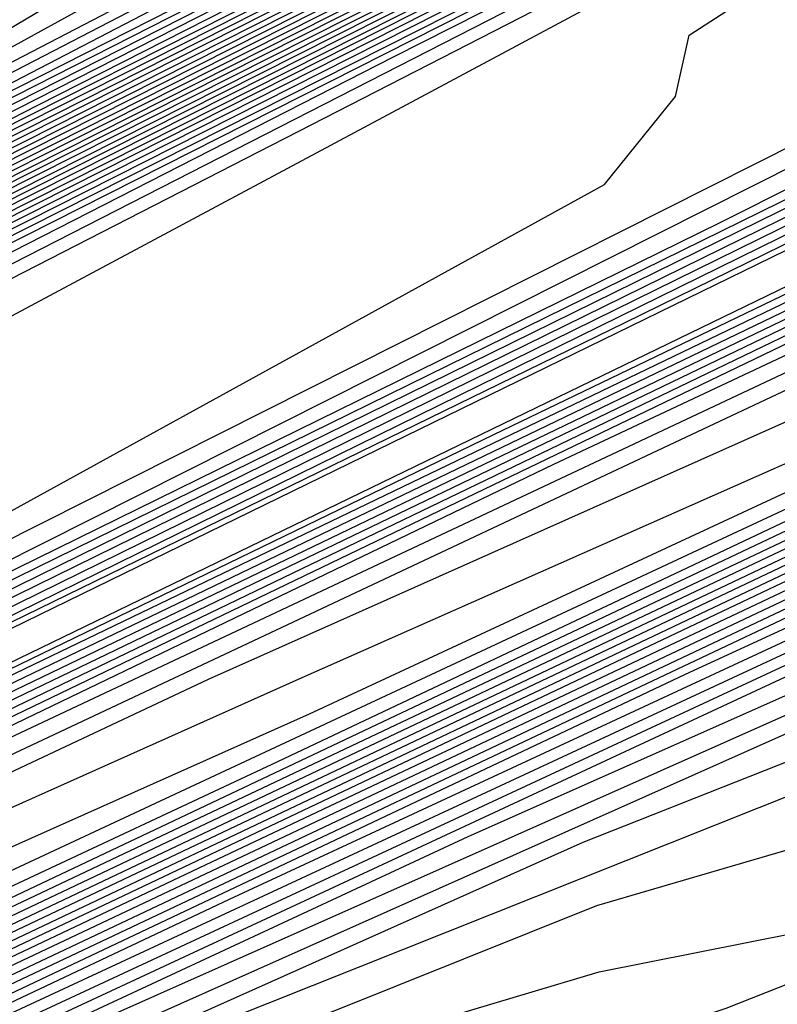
# Model space of a CAD drawing. Extents: x 3249832 to 3255657, y 13789405 to 13793316.
# Tile 553 of 656: x 3254765.89 to 3254768.1, y 13790610.97 to 13790613.85. Entities that reach past the tile are written whole.
import ezdxf

# ---------------------------------------------------------------- set-up
doc = ezdxf.new("R2010")
doc.units = 0
doc.header["$LTSCALE"] = 100
doc.header["$MEASUREMENT"] = 0
for name, color, linetype in [('GRATIO_CON', 10, 'CONTINUOUS'), ('GRATIO_ICON', 7, 'CONTINUOUS'), ('TARGETS_EAST', 7, 'CONTINUOUS')]:
    doc.layers.add(name, color=color, linetype=linetype)

# ---------------------------------------------------------------- blocks, each defined once
blk = doc.blocks.new('Gratio_032316_contours')
at = {"layer": 'GRATIO_CON', "color": 1, "linetype": 'Continuous', "flags": 128}
for points in [[(3254642.139, 13790551.7053), (3254660.6124, 13790560.6687), (3254682.3072, 13790571.2723), (3254700.7352, 13790580.305), (3254711.0317, 13790585.3564), (3254714.825, 13790587.2199), (3254715.3665, 13790587.4896), (3254715.3659, 13790587.4937), (3254715.3657, 13790587.4969), (3254715.3666, 13790587.4975), (3254715.9081, 13790587.7572), (3254719.6861, 13790589.589), (3254729.9352, 13790594.5687), (3254748.2689, 13790603.4881), (3254769.8147, 13790614.0012), (3254788.079, 13790622.9777)], [(3254643.9573, 13790552.6097), (3254661.9705, 13790561.3498), (3254683.1246, 13790571.6892), (3254701.0934, 13790580.4969), (3254711.1333, 13790585.4226), (3254714.8321, 13790587.2398), (3254715.3601, 13790587.5029), (3254715.3596, 13790587.5069), (3254715.3595, 13790587.5098), (3254715.3603, 13790587.5104), (3254715.8805, 13790587.7597), (3254719.5093, 13790589.5191), (3254729.3537, 13790594.3022), (3254746.9632, 13790602.8693), (3254767.6581, 13790612.9672), (3254785.2011, 13790621.5892)], [(3254645.7757, 13790553.5142), (3254663.3285, 13790562.0309), (3254683.9419, 13790572.1067), (3254701.4513, 13790580.6909), (3254711.2342, 13790585.4933), (3254714.8385, 13790587.2659), (3254715.3542, 13790587.5212), (3254715.853, 13790587.7617), (3254719.3325, 13790589.4492), (3254728.7721, 13790594.0356), (3254745.6576, 13790602.2505), (3254765.5015, 13790611.9331), (3254782.3232, 13790620.2006)], [(3254647.5941, 13790554.4186), (3254664.6865, 13790562.712), (3254684.7593, 13790572.5235), (3254701.8095, 13790580.8826), (3254711.336, 13790585.5591), (3254714.8458, 13790587.2852), (3254715.348, 13790587.5339), (3254715.8254, 13790587.7641), (3254719.1557, 13790589.3793), (3254728.1905, 13790593.7691), (3254744.3519, 13790601.6317), (3254763.3449, 13790610.8991), (3254779.4453, 13790618.8121)], [(3254651.2308, 13790556.2274), (3254667.4026, 13790564.0741), (3254686.3942, 13790573.3572), (3254702.526, 13790581.266), (3254711.5395, 13790585.6907), (3254714.8603, 13790587.3239), (3254715.3355, 13790587.5594), (3254715.7702, 13790587.7691), (3254718.8022, 13790589.2396), (3254727.0274, 13790593.236), (3254741.7406, 13790600.3941), (3254759.0318, 13790608.8311), (3254773.6894, 13790616.035)], [(3254653.0492, 13790557.1319), (3254668.7606, 13790564.7552), (3254687.2116, 13790573.774), (3254702.8843, 13790581.4577), (3254711.6412, 13790585.7564), (3254714.8676, 13790587.3433), (3254715.3293, 13790587.5721), (3254715.7426, 13790587.7716), (3254718.6254, 13790589.1697), (3254726.4458, 13790592.9695), (3254740.435, 13790599.7753), (3254756.8752, 13790607.7971), (3254770.8115, 13790614.6465), (3254778.5294, 13790618.5309)], [(3254646.2517, 13790553.9528), (3254654.8675, 13790558.0363), (3254670.1186, 13790565.4362), (3254688.0291, 13790574.1908), (3254703.2426, 13790581.6494), (3254711.743, 13790585.8222), (3254714.8749, 13790587.3627), (3254715.3231, 13790587.5848), (3254715.7151, 13790587.774), (3254718.4486, 13790589.0998), (3254725.8643, 13790592.703), (3254739.1294, 13790599.1565), (3254754.7186, 13790606.7631), (3254767.9336, 13790613.258), (3254775.252, 13790616.9413)], [(3254648.3232, 13790554.9771), (3254656.6859, 13790558.9407), (3254671.4766, 13790566.1173), (3254688.8465, 13790574.6076), (3254703.6008, 13790581.8411), (3254711.8447, 13790585.888), (3254714.8821, 13790587.382), (3254715.3169, 13790587.5976), (3254715.6875, 13790587.7765), (3254718.2718, 13790589.03), (3254725.2827, 13790592.4364), (3254737.8237, 13790598.5377), (3254752.562, 13790605.7291), (3254765.0557, 13790611.8694), (3254771.9746, 13790615.3518)], [(3254652.466, 13790557.0257), (3254660.3226, 13790560.7496), (3254674.1927, 13790567.4794), (3254690.4813, 13790575.4413), (3254704.3173, 13790582.2246), (3254712.0482, 13790586.0196), (3254714.8967, 13790587.4207), (3254715.3044, 13790587.623), (3254715.6323, 13790587.7815), (3254717.9183, 13790588.8903), (3254724.1196, 13790591.9033), (3254735.2124, 13790597.3001), (3254748.2489, 13790603.6611), (3254759.2998, 13790609.0924), (3254765.4198, 13790612.1726), (3254767.5973, 13790613.3706), (3254767.8046, 13790613.628), (3254767.8447, 13790613.807), (3254768.8446, 13790614.4523), (3254771.7623, 13790616.0293)], [(3254651.241, 13790556.5836), (3254654.5375, 13790558.0501), (3254662.141, 13790561.654), (3254675.5507, 13790568.1605), (3254691.2988, 13790575.8581), (3254704.6756, 13790582.4163), (3254712.1499, 13790586.0854), (3254714.904, 13790587.4401), (3254715.2982, 13790587.6357), (3254715.6047, 13790587.7839), (3254717.7415, 13790588.8204), (3254723.538, 13790591.6368), (3254733.9068, 13790596.6813), (3254746.0923, 13790602.627), (3254756.4219, 13790607.7038), (3254762.1424, 13790610.583), (3254764.1778, 13790611.7028), (3254764.3715, 13790611.9434), (3254764.4337, 13790612.1232), (3254765.5415, 13790612.8137), (3254768.7386, 13790614.5249), (3254774.566, 13790617.5186)], [(3254651.548, 13790556.8702), (3254653.3699, 13790557.6315), (3254656.6089, 13790559.0744), (3254663.9594, 13790562.5584), (3254676.9087, 13790568.8416), (3254692.1162, 13790576.2749), (3254705.0338, 13790582.608), (3254712.2517, 13790586.1512), (3254714.9112, 13790587.4594), (3254715.292, 13790587.6484), (3254715.5771, 13790587.7864), (3254717.5647, 13790588.7505), (3254722.9564, 13790591.3703), (3254732.6011, 13790596.0625), (3254743.9357, 13790601.593), (3254753.544, 13790606.3153), (3254758.865, 13790608.9934), (3254760.7582, 13790610.035), (3254760.9385, 13790610.2589), (3254761.0228, 13790610.4394), (3254762.2384, 13790611.1751), (3254765.7149, 13790613.0205), (3254772.0375, 13790616.2604)], [(3254678.2668, 13790569.5227), (3254692.9336, 13790576.6918), (3254705.3921, 13790582.7997), (3254712.3534, 13790586.217), (3254714.9185, 13790587.4788), (3254715.2858, 13790587.6612), (3254715.5496, 13790587.7889), (3254717.3879, 13790588.6807), (3254722.3749, 13790591.1037), (3254731.2955, 13790595.4436), (3254741.7791, 13790600.559), (3254750.666, 13790604.9267), (3254755.5876, 13790607.4038), (3254757.3387, 13790608.3672), (3254757.5054, 13790608.5743), (3254757.6118, 13790608.7556), (3254758.9353, 13790609.5366), (3254762.6912, 13790611.5161), (3254769.509, 13790615.0021), (3254777.6739, 13790619.1394)], [(3254680.9828, 13790570.8848), (3254694.5684, 13790577.5253), (3254706.1082, 13790583.1826), (3254712.556, 13790586.3474), (3254714.9315, 13790587.5159), (3254715.271, 13790587.6858), (3254715.2714, 13790587.6881), (3254715.2722, 13790587.6892), (3254715.2732, 13790587.689), (3254715.4944, 13790587.7945), (3254717.0344, 13790588.541), (3254721.2117, 13790590.5707), (3254728.6842, 13790594.206), (3254737.4659, 13790598.491), (3254744.9102, 13790602.1497), (3254749.0328, 13790604.2246), (3254750.4996, 13790605.0316), (3254750.6393, 13790605.2051), (3254750.7899, 13790605.388), (3254752.329, 13790606.2594), (3254756.6438, 13790608.5072), (3254764.4521, 13790612.4857), (3254773.7947, 13790617.2146)], [(3254682.3408, 13790571.5658), (3254695.3858, 13790577.9421), (3254706.4664, 13790583.3743), (3254712.6576, 13790586.4132), (3254714.9386, 13790587.5352), (3254715.2646, 13790587.6983), (3254715.2651, 13790587.7006), (3254715.2659, 13790587.7017), (3254715.267, 13790587.7016), (3254715.4668, 13790587.797), (3254716.8576, 13790588.4711), (3254720.6302, 13790590.3041), (3254727.3786, 13790593.5872), (3254735.3094, 13790597.457), (3254742.0323, 13790600.7611), (3254745.7554, 13790602.635), (3254747.0801, 13790603.3639), (3254747.2062, 13790603.5205), (3254747.379, 13790603.7042), (3254749.0259, 13790604.6209), (3254753.6201, 13790607.0028), (3254761.9237, 13790611.2275), (3254771.8551, 13790616.2521)], [(3254683.6989, 13790572.2469), (3254696.2032, 13790578.3589), (3254706.8246, 13790583.566), (3254712.7593, 13790586.4789), (3254714.9457, 13790587.5545), (3254715.2583, 13790587.7108), (3254715.2588, 13790587.7131), (3254715.2597, 13790587.7142), (3254715.2608, 13790587.7142), (3254715.4392, 13790587.7994), (3254716.6808, 13790588.4013), (3254720.0486, 13790590.0376), (3254726.0729, 13790592.9684), (3254733.1528, 13790596.423), (3254739.1543, 13790599.3726), (3254742.478, 13790601.0454), (3254743.6606, 13790601.6961), (3254743.7731, 13790601.8359), (3254743.968, 13790602.0204), (3254745.7228, 13790602.9823), (3254750.5964, 13790605.4984), (3254759.3952, 13790609.9692), (3254769.9155, 13790615.2897), (3254779.2011, 13790619.9784)], [(3254685.0569, 13790572.928), (3254697.0206, 13790578.7757), (3254707.1829, 13790583.7577), (3254712.8609, 13790586.5447), (3254714.9528, 13790587.5738), (3254715.2519, 13790587.7234), (3254715.2526, 13790587.7256), (3254715.2535, 13790587.7267), (3254715.2546, 13790587.7269), (3254715.4116, 13790587.8019), (3254716.504, 13790588.3314), (3254719.4671, 13790589.7711), (3254724.7673, 13790592.3496), (3254730.9962, 13790595.389), (3254736.2764, 13790597.9841), (3254739.2006, 13790599.4558), (3254740.241, 13790600.0283), (3254740.3401, 13790600.1513), (3254740.5571, 13790600.3366), (3254742.4197, 13790601.3437), (3254747.5727, 13790603.994), (3254756.8668, 13790608.711), (3254767.9759, 13790614.3273), (3254777.7802, 13790619.2776)], [(3254687.7729, 13790574.2901), (3254698.6554, 13790579.6094), (3254707.8993, 13790584.1411), (3254713.0642, 13790586.6762), (3254714.9671, 13790587.6123), (3254715.2393, 13790587.7484), (3254715.24, 13790587.7505), (3254715.241, 13790587.7518), (3254715.2422, 13790587.7521), (3254715.3565, 13790587.8068), (3254716.1504, 13790588.1917), (3254718.3039, 13790589.238), (3254722.156, 13790591.112), (3254726.683, 13790593.3209), (3254730.5206, 13790595.207), (3254732.6458, 13790596.2766), (3254733.4019, 13790596.6927), (3254733.4739, 13790596.7821), (3254733.7351, 13790596.969), (3254735.8135, 13790598.0666), (3254741.5253, 13790600.9852), (3254751.8099, 13790606.1945), (3254764.0967, 13790612.4024), (3254774.9383, 13790617.8759)], [(3254689.131, 13790574.9712), (3254699.4729, 13790580.0262), (3254708.2575, 13790584.3328), (3254713.1658, 13790586.742), (3254714.9742, 13790587.6316), (3254715.2329, 13790587.761), (3254715.2337, 13790587.763), (3254715.2348, 13790587.7643), (3254715.2359, 13790587.7648), (3254715.3289, 13790587.8092), (3254715.9737, 13790588.1218), (3254717.7224, 13790588.9714), (3254720.8504, 13790590.4932), (3254724.5264, 13790592.2869), (3254727.6426, 13790593.8185), (3254729.3684, 13790594.687), (3254729.9824, 13790595.0249), (3254730.0409, 13790595.0975), (3254730.3242, 13790595.2852), (3254732.5104, 13790596.428), (3254738.5016, 13790599.4807), (3254749.2814, 13790604.9363), (3254762.1571, 13790611.44), (3254773.5174, 13790617.1751)], [(3254690.489, 13790575.6522), (3254700.2903, 13790580.443), (3254708.6157, 13790584.5245), (3254713.2674, 13790586.8077), (3254714.9813, 13790587.6509), (3254715.2266, 13790587.7735), (3254715.2275, 13790587.7755), (3254715.2286, 13790587.7768), (3254715.2297, 13790587.7774), (3254715.3013, 13790587.8117), (3254715.7969, 13790588.0519), (3254717.1408, 13790588.7049), (3254719.5447, 13790589.8744), (3254722.3699, 13790591.2529), (3254724.7647, 13790592.4299), (3254726.091, 13790593.0974), (3254726.5629, 13790593.3571), (3254726.6078, 13790593.4129), (3254726.9132, 13790593.6014), (3254729.2072, 13790594.7894), (3254735.4779, 13790597.9763), (3254746.753, 13790603.6781), (3254760.2175, 13790610.4776), (3254772.0965, 13790616.4743)], [(3254744.2245, 13790602.4199), (3254758.2779, 13790609.5152), (3254770.6755, 13790615.7735), (3254778.4112, 13790619.6827)], [(3254687.5981, 13790574.316), (3254694.5631, 13790577.6954), (3254702.7425, 13790581.6935), (3254709.6903, 13790585.0996), (3254713.5723, 13790587.005), (3254715.0027, 13790587.7087), (3254715.2076, 13790587.8111), (3254715.2155, 13790587.8162), (3254715.2646, 13790587.8408), (3254715.3952, 13790587.9046), (3254715.6275, 13790588.0179), (3254715.8997, 13790588.1512), (3254716.1297, 13790588.2654), (3254716.6303, 13790588.5199), (3254719.2939, 13790589.8681), (3254726.4082, 13790593.462), (3254739.168, 13790599.9031), (3254754.3988, 13790607.5903), (3254767.8337, 13790614.3719), (3254776.2164, 13790618.6078)], [(3254651.0069, 13790556.9616), (3254655.5123, 13790559.1072), (3254661.3217, 13790561.894), (3254668.1197, 13790565.1602), (3254674.8023, 13790568.3631), (3254680.0684, 13790570.8643), (3254683.1747, 13790572.3015), (3254685.6089, 13790573.4148), (3254689.4165, 13790575.2204), (3254695.9211, 13790578.3765), (3254703.5599, 13790582.1103), (3254710.0485, 13790585.2913), (3254713.674, 13790587.0708), (3254715.0098, 13790587.728), (3254715.2012, 13790587.8237), (3254715.5767, 13790588.0145), (3254718.1988, 13790589.3384), (3254725.3135, 13790592.9288), (3254738.0825, 13790599.3724), (3254753.3307, 13790607.0675), (3254766.7985, 13790613.8657), (3254775.2332, 13790618.1281)], [(3254651.9652, 13790557.4392), (3254656.6382, 13790559.6653), (3254662.6638, 13790562.5558), (3254669.7147, 13790565.9438), (3254676.6453, 13790569.2668), (3254682.1055, 13790571.8639), (3254685.3036, 13790573.3493), (3254687.6804, 13790574.4392), (3254691.2349, 13790576.1249), (3254697.2791, 13790579.0576), (3254704.3773, 13790582.5271), (3254710.4067, 13790585.483), (3254713.7756, 13790587.1366), (3254715.0169, 13790587.7472), (3254715.1948, 13790587.8363), (3254715.5637, 13790588.0238), (3254718.1399, 13790589.3246), (3254725.1298, 13790592.8522), (3254737.6771, 13790599.1838), (3254752.6727, 13790606.7516), (3254765.9448, 13790613.4511), (3254774.3039, 13790617.6754)], [(3254652.9236, 13790557.9168), (3254657.7641, 13790560.2233), (3254664.0059, 13790563.2177), (3254671.3097, 13790566.7274), (3254678.4883, 13790570.1706), (3254684.1427, 13790572.8635), (3254687.4325, 13790574.3972), (3254689.7518, 13790575.4635), (3254693.0532, 13790577.0293), (3254698.6371, 13790579.7386), (3254705.1948, 13790582.9439), (3254710.7649, 13790585.6747), (3254713.8772, 13790587.2023), (3254715.024, 13790587.7665), (3254715.1884, 13790587.8489), (3254715.5508, 13790588.0331), (3254718.0809, 13790589.3107), (3254724.9462, 13790592.7755), (3254737.2717, 13790598.9953), (3254752.0148, 13790606.4357), (3254765.0911, 13790613.0365), (3254773.3746, 13790617.2228)], [(3254651.3, 13790557.2133), (3254654.8403, 13790558.872), (3254660.0158, 13790561.3394), (3254666.6901, 13790564.5414), (3254674.4997, 13790568.2945), (3254682.1743, 13790571.9781), (3254688.2171, 13790574.8626), (3254691.6904, 13790576.4929), (3254693.8947, 13790577.5121), (3254696.69, 13790578.8381), (3254701.3532, 13790581.1008), (3254706.8296, 13790583.7776), (3254711.4814, 13790586.0581), (3254714.0805, 13790587.3339), (3254715.0382, 13790587.8051), (3254715.1756, 13790587.8741), (3254715.5248, 13790588.0517), (3254717.9631, 13790589.2831), (3254724.5788, 13790592.6221), (3254736.4608, 13790598.6182), (3254750.699, 13790605.8039), (3254763.3837, 13790612.2073), (3254771.5159, 13790616.3175)], [(3254652.1439, 13790557.6356), (3254655.7986, 13790559.3495), (3254661.1417, 13790561.8975), (3254668.0321, 13790565.2032), (3254676.0946, 13790569.078), (3254684.0173, 13790572.8819), (3254690.2542, 13790575.8622), (3254693.8193, 13790577.5407), (3254695.9661, 13790578.5364), (3254698.5083, 13790579.7426), (3254702.7112, 13790581.7819), (3254707.647, 13790584.1944), (3254711.8396, 13790586.2498), (3254714.1821, 13790587.3996), (3254715.0454, 13790587.8244), (3254715.1692, 13790587.8867), (3254715.5119, 13790588.061), (3254717.9042, 13790589.2693), (3254724.3952, 13790592.5454), (3254736.0554, 13790598.4297), (3254750.0411, 13790605.488), (3254762.53, 13790611.7927), (3254770.5866, 13790615.8649), (3254774.8217, 13790618.021)], [(3254692.2914, 13790576.8618), (3254695.9482, 13790578.5886), (3254698.0375, 13790579.5607), (3254700.3267, 13790580.647), (3254704.0693, 13790582.4629), (3254708.4644, 13790584.6112), (3254712.1978, 13790586.4415), (3254714.2838, 13790587.4654), (3254715.0525, 13790587.8436), (3254715.1628, 13790587.899), (3254715.1638, 13790587.9005), (3254715.1651, 13790587.902), (3254715.1662, 13790587.9033), (3254715.5018, 13790588.0733), (3254717.8471, 13790589.2573), (3254724.2124, 13790592.4695), (3254735.6502, 13790598.2414), (3254749.3832, 13790605.1722), (3254761.6763, 13790611.3781), (3254769.6572, 13790615.4123), (3254773.9041, 13790617.5743)], [(3254687.7034, 13790574.6894), (3254694.3286, 13790577.8614), (3254698.0771, 13790579.6365), (3254700.109, 13790580.5851), (3254702.1451, 13790581.5514), (3254705.4273, 13790583.144), (3254709.2818, 13790585.0281), (3254712.556, 13790586.6332), (3254714.3854, 13790587.5311), (3254715.0596, 13790587.8629), (3254715.1564, 13790587.9115), (3254715.1574, 13790587.913), (3254715.1587, 13790587.9145), (3254715.1597, 13790587.9158), (3254715.4888, 13790588.0826), (3254717.7882, 13790589.2435), (3254724.0287, 13790592.3929), (3254735.2448, 13790598.0529), (3254748.7253, 13790604.8563), (3254760.8226, 13790610.9635), (3254768.7279, 13790614.9597), (3254772.9866, 13790617.1276)], [(3254691.3894, 13790576.4969), (3254698.4029, 13790579.8606), (3254702.3349, 13790581.7322), (3254704.2518, 13790582.6337), (3254705.7818, 13790583.3603), (3254708.1433, 13790584.5061), (3254710.9167, 13790585.8617), (3254713.2724, 13790587.0166), (3254714.5887, 13790587.6627), (3254715.0738, 13790587.9014), (3254715.1436, 13790587.9366), (3254715.1446, 13790587.938), (3254715.1458, 13790587.9395), (3254715.1469, 13790587.941), (3254715.4628, 13790588.1013), (3254717.6703, 13790589.2159), (3254723.6614, 13790592.2395), (3254734.4339, 13790597.6758), (3254747.4094, 13790604.2245), (3254759.1152, 13790610.1344), (3254766.8692, 13790614.0544), (3254771.1515, 13790616.2343)], [(3254684.0695, 13790572.9958), (3254693.2324, 13790577.4007), (3254700.4401, 13790580.8601), (3254704.4638, 13790582.78), (3254706.3233, 13790583.658), (3254707.6001, 13790584.2647), (3254709.5014, 13790585.1872), (3254711.7343, 13790586.2788), (3254713.6314, 13790587.2092), (3254714.6921, 13790587.7304), (3254715.0837, 13790587.9238), (3254715.1405, 13790587.9531), (3254715.4499, 13790588.1105), (3254717.6114, 13790589.2021), (3254723.4777, 13790592.1629), (3254734.0285, 13790597.4873), (3254746.7515, 13790603.9086), (3254758.2615, 13790609.7198), (3254765.9399, 13790613.6018), (3254770.2339, 13790615.7876), (3254772.3576, 13790616.8983)], [(3254685.6645, 13790573.7793), (3254695.0754, 13790578.3044), (3254702.4773, 13790581.8597), (3254706.5928, 13790583.8279), (3254708.3947, 13790584.6823), (3254709.4185, 13790585.1691), (3254710.8594, 13790585.8683), (3254712.5517, 13790586.6956), (3254713.9896, 13790587.4009), (3254714.7937, 13790587.7962), (3254715.0908, 13790587.9432), (3254715.1341, 13790587.9658), (3254715.4369, 13790588.1198), (3254717.5524, 13790589.1883), (3254723.294, 13790592.0862), (3254733.6231, 13790597.2988), (3254746.0936, 13790603.5927), (3254757.4078, 13790609.3052), (3254765.0105, 13790613.1491), (3254769.3164, 13790615.3409), (3254771.4825, 13790616.4728)], [(3254687.2595, 13790574.5629), (3254696.9184, 13790579.2082), (3254704.5144, 13790582.8593), (3254708.7217, 13790584.8757), (3254710.4661, 13790585.7067), (3254711.2369, 13790586.0736), (3254712.2174, 13790586.5494), (3254713.3691, 13790587.1124), (3254714.3478, 13790587.5926), (3254714.8953, 13790587.862), (3254715.0978, 13790587.9625), (3254715.1276, 13790587.9785), (3254715.4239, 13790588.1292), (3254717.4935, 13790589.1745), (3254723.1104, 13790592.0095), (3254733.2176, 13790597.1102), (3254745.4357, 13790603.2768), (3254756.5541, 13790608.8906), (3254764.0812, 13790612.6965), (3254768.3988, 13790614.8943), (3254770.6075, 13790616.0472), (3254771.7108, 13790616.6657)], [(3254690.4495, 13790576.13), (3254700.6044, 13790581.0157), (3254708.5888, 13790584.8585), (3254712.9795, 13790586.9715), (3254714.609, 13790587.7553), (3254714.8736, 13790587.8824), (3254714.9335, 13790587.9115), (3254715.004, 13790587.9462), (3254715.0642, 13790587.9761), (3254715.0986, 13790587.9937), (3254715.112, 13790588.0013), (3254715.1148, 13790588.0038), (3254715.3979, 13790588.1479), (3254717.3756, 13790589.147), (3254722.743, 13790591.8562), (3254732.4068, 13790596.7332), (3254744.1198, 13790602.645), (3254754.8468, 13790608.0614), (3254762.2225, 13790611.7913), (3254766.5637, 13790614.0009), (3254768.8573, 13790615.1961), (3254770.0169, 13790615.8415), (3254770.6619, 13790616.237), (3254771.3382, 13790616.6417)], [(3254691.3246, 13790576.5671), (3254701.2561, 13790581.3455), (3254709.0349, 13790585.09), (3254713.3077, 13790587.1475), (3254714.8826, 13790587.9066), (3254715.1084, 13790588.0164), (3254715.3849, 13790588.1572), (3254717.3167, 13790589.1332), (3254722.5594, 13790591.7795), (3254732.0013, 13790596.5446), (3254743.4619, 13790602.3291), (3254753.9931, 13790607.6468), (3254761.2932, 13790611.3386), (3254765.6461, 13790613.5543), (3254767.9823, 13790614.7706), (3254769.17, 13790615.4294), (3254769.8305, 13790615.8319), (3254770.5233, 13790616.2441), (3254771.6468, 13790616.8582)], [(3254692.0922, 13790576.9523), (3254701.7295, 13790581.5891), (3254709.2424, 13790585.2057), (3254713.3647, 13790587.1907), (3254714.8842, 13790587.9231), (3254715.102, 13790588.0291), (3254715.3719, 13790588.1666), (3254717.2577, 13790589.1194), (3254722.3757, 13790591.7029), (3254731.5959, 13790596.3561), (3254742.804, 13790602.0133), (3254753.1394, 13790607.2322), (3254760.3638, 13790610.886), (3254764.7286, 13790613.1076), (3254767.1072, 13790614.345), (3254768.3231, 13790615.0173), (3254768.9992, 13790615.4268), (3254769.7083, 13790615.8466), (3254770.8588, 13790616.474), (3254772.2008, 13790617.2017)], [(3254683.086, 13790572.6396), (3254692.8597, 13790577.3375), (3254702.2029, 13790581.8327), (3254709.4499, 13790585.3213), (3254713.4218, 13790587.234), (3254714.8858, 13790587.9396), (3254715.0956, 13790588.0417), (3254715.359, 13790588.1759), (3254717.1988, 13790589.1056), (3254722.192, 13790591.6262), (3254731.1905, 13790596.1676), (3254742.1461, 13790601.6974), (3254752.2857, 13790606.8176), (3254759.4345, 13790610.4334), (3254763.811, 13790612.6609), (3254766.2321, 13790613.9195), (3254767.4761, 13790614.6052), (3254768.1678, 13790615.0216), (3254768.8934, 13790615.4491), (3254770.0708, 13790616.0899), (3254771.4446, 13790616.8335)], [(3254685.0376, 13790573.6106), (3254694.3948, 13790578.1075), (3254703.1496, 13790582.3192), (3254709.8648, 13790585.5517), (3254713.5359, 13790587.3196), (3254714.8889, 13790587.9721), (3254715.0828, 13790588.0668), (3254715.333, 13790588.1946), (3254717.0809, 13790589.0781), (3254721.8247, 13790591.4729), (3254730.3796, 13790595.7905), (3254740.8302, 13790601.0656), (3254750.5783, 13790605.9885), (3254757.5758, 13790609.5281), (3254761.9759, 13790611.7676), (3254764.482, 13790613.0684), (3254765.7823, 13790613.781), (3254766.5051, 13790614.2114), (3254767.2635, 13790614.6541), (3254768.4947, 13790615.3216), (3254769.9322, 13790616.0971), (3254771.1334, 13790616.7816)]]:
    blk.add_lwpolyline(points, dxfattribs=at)
at = {"layer": 'GRATIO_CON', "color": 5, "linetype": 'Continuous', "flags": 128}
for points in [[(3254645.4599, 13790553.036), (3254663.069, 13790561.7623), (3254683.7862, 13790571.9554), (3254701.3959, 13790580.5965), (3254711.2365, 13790585.4241), (3254714.8618, 13790587.205), (3254715.3792, 13790587.4629), (3254715.3785, 13790587.4674), (3254715.3782, 13790587.4709), (3254715.379, 13790587.4719), (3254715.9133, 13790587.7279), (3254719.64, 13790589.5343), (3254729.7495, 13790594.4457), (3254747.8375, 13790603.2357), (3254769.1201, 13790613.5531), (3254787.2186, 13790622.2657)], [(3254649.9599, 13790555.2348), (3254666.4373, 13790563.4004), (3254685.823, 13790572.9383), (3254702.301, 13790581.0241), (3254711.5092, 13790585.5415), (3254714.9015, 13790587.208), (3254715.3856, 13790587.4496), (3254715.3848, 13790587.4542), (3254715.3844, 13790587.458), (3254715.3852, 13790587.4591), (3254715.9013, 13790587.7061), (3254719.4996, 13790589.4499), (3254729.2606, 13790594.1916), (3254746.7248, 13790602.6782), (3254767.2733, 13790612.6396), (3254784.7474, 13790621.0516)], [(3254645.8078, 13790553.0477), (3254654.4599, 13790557.4337), (3254669.8056, 13790565.0385), (3254687.8597, 13790573.9222), (3254703.2055, 13790581.4548), (3254711.7805, 13790585.6657), (3254714.9395, 13790587.2206), (3254715.3915, 13790587.4448), (3254715.8892, 13790587.6839), (3254719.3592, 13790589.3654), (3254728.7717, 13790593.9374), (3254745.612, 13790602.1206), (3254765.4264, 13790611.7261), (3254782.2763, 13790619.8376)], [(3254650.9146, 13790555.5543), (3254658.9599, 13790559.6325), (3254673.1739, 13790566.6765), (3254689.8966, 13790574.9051), (3254704.1107, 13790581.8824), (3254712.0533, 13790585.783), (3254714.9794, 13790587.2235), (3254715.3982, 13790587.4313), (3254715.8776, 13790587.6614), (3254719.2191, 13790589.2805), (3254728.2829, 13790593.683), (3254744.4993, 13790601.563), (3254763.5796, 13790610.8126), (3254779.8051, 13790618.6235)], [(3254649.0895, 13790554.2614), (3254654.3182, 13790556.9458), (3254657.5919, 13790558.6919), (3254661.1283, 13790560.5677), (3254667.9599, 13790564.0302), (3254679.9106, 13790569.9526), (3254693.9704, 13790576.8709), (3254705.921, 13790582.737), (3254712.5988, 13790586.0165), (3254715.0585, 13790587.2285), (3254715.4093, 13790587.4057), (3254715.4091, 13790587.4086), (3254715.4097, 13790587.4091), (3254715.4114, 13790587.4072), (3254715.8544, 13790587.617), (3254718.939, 13790589.1106), (3254727.3053, 13790593.1741), (3254742.2739, 13790600.4477), (3254759.8859, 13790608.9855), (3254774.8628, 13790616.1954)], [(3254652.9316, 13790556.1611), (3254659.0279, 13790559.2737), (3254662.7531, 13790561.2358), (3254666.2352, 13790563.0744), (3254672.4599, 13790566.2291), (3254683.2789, 13790571.5906), (3254696.0073, 13790577.8537), (3254706.8262, 13790583.1644), (3254712.8717, 13790586.1333), (3254715.0984, 13790587.2306), (3254715.416, 13790587.3911), (3254715.416, 13790587.3939), (3254715.4167, 13790587.3946), (3254715.4184, 13790587.393), (3254715.843, 13790587.5942), (3254718.799, 13790589.0255), (3254726.8166, 13790592.9197), (3254741.1612, 13790599.8901), (3254758.039, 13790608.072), (3254772.3917, 13790614.9813)], [(3254648.5889, 13790553.912), (3254656.7738, 13790558.0608), (3254663.7375, 13790561.6017), (3254667.9142, 13790563.7796), (3254671.342, 13790565.581), (3254676.9599, 13790568.4279), (3254686.6472, 13790573.2286), (3254698.0442, 13790578.8366), (3254707.7315, 13790583.5918), (3254713.1445, 13790586.2502), (3254715.1383, 13790587.2327), (3254715.4228, 13790587.3765), (3254715.4229, 13790587.3793), (3254715.4236, 13790587.3802), (3254715.4253, 13790587.3788), (3254715.8315, 13790587.5713), (3254718.659, 13790588.9404), (3254726.3278, 13790592.6653), (3254740.0485, 13790599.3324), (3254756.1922, 13790607.1585), (3254769.9205, 13790613.7673), (3254777.6832, 13790617.4194)], [(3254651.4104, 13790555.3035), (3254660.616, 13790559.9605), (3254668.4472, 13790563.9297), (3254673.0754, 13790566.3235), (3254676.4489, 13790568.0877), (3254681.4599, 13790570.6267), (3254690.0155, 13790574.8666), (3254700.0811, 13790579.8195), (3254708.6367, 13790584.0191), (3254713.4173, 13790586.367), (3254715.1783, 13790587.2348), (3254715.4296, 13790587.362), (3254715.4297, 13790587.3647), (3254715.4306, 13790587.3657), (3254715.4323, 13790587.3646), (3254715.8201, 13790587.5485), (3254718.5189, 13790588.8554), (3254725.8391, 13790592.4108), (3254738.9357, 13790598.7748), (3254754.3453, 13790606.2449), (3254767.4494, 13790612.5532), (3254774.8722, 13790616.0455)], [(3254647.5106, 13790553.2224), (3254657.0534, 13790558.0863), (3254668.3003, 13790563.7598), (3254677.8665, 13790568.5857), (3254683.3978, 13790571.4112), (3254686.6626, 13790573.101), (3254690.46, 13790575.0244), (3254696.7522, 13790578.1426), (3254704.1549, 13790581.7852), (3254710.4471, 13790584.8739), (3254713.963, 13790586.6006), (3254715.2582, 13790587.2389), (3254715.4431, 13790587.3328), (3254715.4435, 13790587.3354), (3254715.4445, 13790587.3367), (3254715.4462, 13790587.3361), (3254715.7971, 13790587.5028), (3254718.2389, 13790588.6852), (3254724.8615, 13790591.9019), (3254736.7103, 13790597.6595), (3254750.6516, 13790604.4179), (3254762.5071, 13790610.1251), (3254769.2501, 13790613.2977), (3254772.4608, 13790614.7267)], [(3254691.7695, 13790575.6077), (3254694.96, 13790577.2233), (3254700.1205, 13790579.7806), (3254706.1918, 13790582.7681), (3254711.3523, 13790585.3012), (3254714.2359, 13790586.7174), (3254715.2981, 13790587.241), (3254715.4499, 13790587.3183), (3254715.4504, 13790587.3208), (3254715.4515, 13790587.3223), (3254715.4532, 13790587.3219), (3254715.7857, 13790587.4799), (3254718.0989, 13790588.6002), (3254724.3728, 13790591.6475), (3254735.5976, 13790597.1019), (3254748.8048, 13790603.5044), (3254760.036, 13790608.911), (3254766.439, 13790611.9238), (3254769.587, 13790613.3281), (3254772.1591, 13790614.4553)], [(3254687.2858, 13790573.2417), (3254693.7202, 13790576.4989), (3254696.8763, 13790578.1144), (3254699.46, 13790579.4221), (3254703.4888, 13790581.4187), (3254708.2287, 13790583.751), (3254712.2575, 13790585.7286), (3254714.5087, 13790586.8342), (3254715.338, 13790587.2431), (3254715.4567, 13790587.3037), (3254715.4573, 13790587.3062), (3254715.4584, 13790587.3078), (3254715.4602, 13790587.3077), (3254715.7742, 13790587.4571), (3254717.9589, 13790588.5151), (3254723.884, 13790591.393), (3254734.4849, 13790596.5443), (3254746.9579, 13790602.5908), (3254757.5648, 13790607.6969), (3254763.628, 13790610.5499), (3254766.7132, 13790611.9296), (3254769.4468, 13790613.139), (3254773.8018, 13790615.1582)], [(3254691.9954, 13790575.5697), (3254698.8813, 13790579.0427), (3254701.9832, 13790580.621), (3254703.96, 13790581.621), (3254706.8571, 13790583.0567), (3254710.2655, 13790584.7338), (3254713.1627, 13790586.1559), (3254714.7816, 13790586.951), (3254715.378, 13790587.2452), (3254715.4634, 13790587.2891), (3254715.4641, 13790587.2915), (3254715.4654, 13790587.2933), (3254715.4671, 13790587.2935), (3254715.7628, 13790587.4342), (3254717.8189, 13790588.43), (3254723.3953, 13790591.1386), (3254733.3722, 13790595.9866), (3254745.1111, 13790601.6773), (3254755.0937, 13790606.4829), (3254760.817, 13790609.176), (3254763.8393, 13790610.531), (3254766.7345, 13790611.8227), (3254771.4153, 13790614)], [(3254687.5111, 13790573.2582), (3254701.4147, 13790580.2257), (3254709.2037, 13790584.1304), (3254712.1969, 13790585.6344), (3254712.96, 13790586.0188), (3254713.5937, 13790586.3332), (3254714.3394, 13790586.7008), (3254714.9737, 13790587.0132), (3254715.3288, 13790587.1891), (3254715.4606, 13790587.2552), (3254715.4811, 13790587.2651), (3254715.7399, 13790587.3885), (3254717.5388, 13790588.2599), (3254722.4177, 13790590.6297), (3254731.1468, 13790594.8713), (3254741.4174, 13790599.8502), (3254750.1514, 13790604.0547), (3254755.1949, 13790606.4282), (3254758.0917, 13790607.7338), (3254761.31, 13790609.19), (3254766.6422, 13790611.6836), (3254773.1773, 13790614.7751)], [(3254650.9017, 13790554.6653), (3254658.8371, 13790558.7771), (3254673.0892, 13790565.9887), (3254689.8746, 13790574.4203), (3254704.1484, 13790581.5711), (3254712.1263, 13790585.5666), (3254715.0665, 13790587.04), (3254715.4881, 13790587.251), (3254715.7284, 13790587.3657), (3254717.3988, 13790588.1749), (3254721.929, 13790590.3752), (3254730.0341, 13790594.3137), (3254739.5705, 13790598.9367), (3254747.6802, 13790602.8407), (3254752.3838, 13790605.0543), (3254755.2179, 13790606.3353), (3254758.5977, 13790607.8737), (3254764.2556, 13790610.5253), (3254771.1907, 13790613.8082)], [(3254652.1037, 13790555.2502), (3254659.8925, 13790559.2859), (3254673.8812, 13790566.3638), (3254690.3563, 13790574.639), (3254704.3657, 13790581.6567), (3254712.195, 13790585.5772), (3254715.0794, 13790587.0229), (3254715.4916, 13790587.2315), (3254715.4923, 13790587.2341), (3254715.4936, 13790587.2363), (3254715.4952, 13790587.2371), (3254715.717, 13790587.343), (3254717.2588, 13790588.0898), (3254721.4402, 13790590.1208), (3254728.9214, 13790593.7561), (3254737.7237, 13790598.0232), (3254745.2091, 13790601.6266), (3254749.5728, 13790603.6804), (3254752.344, 13790604.9367), (3254755.8855, 13790606.5574), (3254761.8691, 13790609.3671), (3254769.2041, 13790612.8413), (3254776.1088, 13790616.118)], [(3254650.5295, 13790554.2765), (3254653.3056, 13790555.8352), (3254660.9478, 13790559.7949), (3254674.6731, 13790566.7396), (3254690.838, 13790574.8591), (3254704.5835, 13790581.7451), (3254712.2651, 13790585.5926), (3254715.0949, 13790587.012), (3254715.4992, 13790587.2173), (3254715.4997, 13790587.2202), (3254715.5008, 13790587.2224), (3254715.5022, 13790587.2231), (3254715.7056, 13790587.3202), (3254717.1188, 13790588.0047), (3254720.9515, 13790589.8664), (3254727.8087, 13790593.1984), (3254735.8769, 13790597.1097), (3254742.7379, 13790600.4126), (3254746.7617, 13790602.3065), (3254749.4702, 13790603.5381), (3254753.1732, 13790605.2411), (3254759.4825, 13790608.2089), (3254767.2174, 13790611.8744), (3254774.4989, 13790615.3301)], [(3254653.0399, 13790555.5064), (3254655.7096, 13790557.0052), (3254663.0585, 13790560.8129), (3254676.257, 13790567.4911), (3254691.8012, 13790575.2992), (3254705.0188, 13790581.9215), (3254712.405, 13790585.6223), (3254715.1255, 13790586.9884), (3254715.5137, 13790587.187), (3254715.5139, 13790587.1907), (3254715.5149, 13790587.1935), (3254715.5162, 13790587.1948), (3254715.6827, 13790587.2745), (3254716.8387, 13790587.8346), (3254719.9739, 13790589.3575), (3254725.5832, 13790592.0832), (3254732.1832, 13790595.2826), (3254737.7956, 13790597.9844), (3254741.1396, 13790599.5586), (3254743.7225, 13790600.741), (3254747.7487, 13790602.6085), (3254754.7095, 13790605.8925), (3254763.2441, 13790609.9406), (3254771.2789, 13790613.7544)], [(3254692.2829, 13790575.5193), (3254705.2366, 13790582.0098), (3254712.4751, 13790585.6374), (3254715.1409, 13790586.9771), (3254715.5211, 13790587.1724), (3254715.5211, 13790587.1764), (3254715.522, 13790587.1793), (3254715.5233, 13790587.1807), (3254715.6712, 13790587.2517), (3254716.6987, 13790587.7496), (3254719.4852, 13790589.103), (3254724.4705, 13790591.5255), (3254730.3363, 13790594.3691), (3254735.3245, 13790596.7704), (3254738.3286, 13790598.1847), (3254740.8487, 13790599.3424), (3254745.0364, 13790601.2922), (3254752.3229, 13790604.7343), (3254761.2575, 13790608.9736), (3254769.6689, 13790612.9665), (3254775.8378, 13790615.8811)], [(3254677.8408, 13790568.2426), (3254692.7645, 13790575.7394), (3254705.4543, 13790582.0981), (3254712.5451, 13790585.6526), (3254715.1564, 13790586.9658), (3254715.5285, 13790587.1578), (3254715.5284, 13790587.1621), (3254715.5291, 13790587.1652), (3254715.5303, 13790587.1667), (3254715.6598, 13790587.2289), (3254716.5587, 13790587.6645), (3254718.9964, 13790588.8486), (3254723.3578, 13790590.9679), (3254728.4895, 13790593.4556), (3254732.8533, 13790595.5563), (3254735.5176, 13790596.8108), (3254737.9749, 13790597.9438), (3254742.3242, 13790599.9759), (3254749.9364, 13790603.5761), (3254759.2708, 13790608.0067), (3254768.0589, 13790612.1786), (3254774.5039, 13790615.224)], [(3254678.6327, 13790568.6184), (3254693.2462, 13790575.9595), (3254705.672, 13790582.1864), (3254712.6152, 13790585.6677), (3254715.1718, 13790586.9544), (3254715.5359, 13790587.1432), (3254715.5356, 13790587.1479), (3254715.5363, 13790587.151), (3254715.5373, 13790587.1526), (3254715.6484, 13790587.2061), (3254716.4187, 13790587.5794), (3254718.5077, 13790588.5941), (3254722.2451, 13790590.4102), (3254726.6426, 13790592.542), (3254730.3822, 13790594.3422), (3254732.7065, 13790595.4369), (3254735.101, 13790596.5452), (3254739.6119, 13790598.6596), (3254747.5498, 13790602.4179), (3254757.2842, 13790607.0398), (3254766.4489, 13790611.3907), (3254773.17, 13790614.5669)], [(3254680.2165, 13790569.3699), (3254694.2095, 13790576.3997), (3254706.1075, 13790582.363), (3254712.7553, 13790585.698), (3254715.2027, 13790586.9318), (3254715.5507, 13790587.114), (3254715.5501, 13790587.1193), (3254715.5505, 13790587.1228), (3254715.5514, 13790587.1245), (3254715.6255, 13790587.1605), (3254716.1386, 13790587.4093), (3254717.5302, 13790588.0852), (3254720.0197, 13790589.295), (3254722.9489, 13790590.715), (3254725.4399, 13790591.9141), (3254727.0844, 13790592.6891), (3254729.3534, 13790593.7481), (3254734.1874, 13790596.027), (3254742.7767, 13790600.1014), (3254753.3109, 13790605.106), (3254763.2289, 13790609.8149), (3254770.5022, 13790613.2526), (3254775.2309, 13790615.445)], [(3254681.0084, 13790569.7457), (3254694.6911, 13790576.6198), (3254706.3252, 13790582.4514), (3254712.8253, 13790585.7131), (3254715.2181, 13790586.9205), (3254715.5581, 13790587.0994), (3254715.5573, 13790587.105), (3254715.5577, 13790587.1086), (3254715.5585, 13790587.1105), (3254715.614, 13790587.1377), (3254715.9986, 13790587.3243), (3254717.0414, 13790587.8308), (3254718.907, 13790588.7373), (3254721.1021, 13790589.8014), (3254722.9687, 13790590.7), (3254724.2734, 13790591.3152), (3254726.4795, 13790592.3495), (3254731.4751, 13790594.7106), (3254740.3902, 13790598.9432), (3254751.3242, 13790604.1391), (3254761.6189, 13790609.027), (3254769.1683, 13790612.5955), (3254774.0756, 13790614.8726)], [(3254681.8003, 13790570.1215), (3254695.1728, 13790576.8399), (3254706.5429, 13790582.5397), (3254712.8954, 13790585.7283), (3254715.2336, 13790586.9092), (3254715.5655, 13790587.0848), (3254715.5646, 13790587.0908), (3254715.5648, 13790587.0945), (3254715.5655, 13790587.0964), (3254715.6026, 13790587.1149), (3254715.8586, 13790587.2392), (3254716.5526, 13790587.5763), (3254717.7943, 13790588.1797), (3254719.2552, 13790588.8879), (3254720.4976, 13790589.486), (3254721.4623, 13790589.9413), (3254723.6057, 13790590.9509), (3254728.7628, 13790593.3943), (3254738.0036, 13790597.785), (3254749.3376, 13790603.1722), (3254760.0089, 13790608.2391), (3254767.8344, 13790611.9384), (3254772.9202, 13790614.3002)], [(3254735.6171, 13790596.6268), (3254747.3509, 13790602.2053), (3254758.3989, 13790607.4512), (3254766.5005, 13790611.2813), (3254771.7648, 13790613.7278)], [(3254684.1761, 13790571.2487), (3254696.618, 13790577.4994), (3254707.1969, 13790582.802), (3254713.1074, 13790585.7679), (3254715.2826, 13790586.8659), (3254715.5906, 13790587.0293), (3254715.5881, 13790587.0358), (3254715.5865, 13790587.0411), (3254715.5857, 13790587.0455), (3254715.5857, 13790587.0491), (3254715.5862, 13790587.0517), (3254715.5868, 13790587.0533), (3254715.8668, 13790587.1867), (3254717.823, 13790588.1171), (3254723.1317, 13790590.6428), (3254732.719, 13790595.2041), (3254744.5101, 13790600.8106), (3254755.6802, 13790606.114), (3254763.9812, 13790610.0377), (3254769.4727, 13790612.5918), (3254772.7913, 13790614.058)], [(3254684.968, 13790571.6245), (3254697.0997, 13790577.7194), (3254707.4147, 13790582.8902), (3254713.1775, 13790585.7827), (3254715.2982, 13790586.854), (3254715.5983, 13790587.014), (3254715.5956, 13790587.0209), (3254715.5938, 13790587.0266), (3254715.5929, 13790587.0311), (3254715.5928, 13790587.0347), (3254715.5933, 13790587.0371), (3254715.5941, 13790587.0382), (3254715.8655, 13790587.1668), (3254717.7598, 13790588.067), (3254722.9002, 13790590.5119), (3254732.1888, 13790594.9308), (3254743.6448, 13790600.3775), (3254754.5666, 13790605.5623), (3254762.7944, 13790609.4506), (3254768.3357, 13790612.0281), (3254771.74, 13790613.536)], [(3254685.7599, 13790572.0002), (3254697.5813, 13790577.9395), (3254707.6325, 13790582.9783), (3254713.2477, 13790585.7974), (3254715.3139, 13790586.8421), (3254715.6059, 13790586.9987), (3254715.6031, 13790587.0061), (3254715.6012, 13790587.0121), (3254715.6002, 13790587.0168), (3254715.6, 13790587.0202), (3254715.6005, 13790587.0224), (3254715.6014, 13790587.0231), (3254715.8641, 13790587.1469), (3254717.6967, 13790588.0169), (3254722.6687, 13790590.3811), (3254731.6586, 13790594.6574), (3254742.7795, 13790599.9444), (3254753.4529, 13790605.0106), (3254761.6075, 13790608.8634), (3254767.1987, 13790611.4645), (3254770.6888, 13790613.014), (3254772.5688, 13790613.737)], [(3254686.5518, 13790572.376), (3254698.063, 13790578.1595), (3254707.8503, 13790583.0665), (3254713.3179, 13790585.8122), (3254715.3295, 13790586.8301), (3254715.6136, 13790586.9834), (3254715.6106, 13790586.9912), (3254715.6085, 13790586.9975), (3254715.6074, 13790587.0024), (3254715.6072, 13790587.0058), (3254715.6076, 13790587.0078), (3254715.6086, 13790587.008), (3254715.8627, 13790587.127), (3254717.6335, 13790587.9669), (3254722.4373, 13790590.2503), (3254731.1285, 13790594.3841), (3254741.9141, 13790599.5112), (3254752.3392, 13790604.4589), (3254760.4207, 13790608.2763), (3254766.0618, 13790610.9008), (3254769.6376, 13790612.4919), (3254771.5699, 13790613.2422)], [(3254740.1834, 13790598.645), (3254750.1119, 13790603.3555), (3254758.047, 13790607.102), (3254763.7878, 13790609.7735), (3254767.5351, 13790611.4478), (3254769.5723, 13790612.2526), (3254770.5131, 13790612.5133), (3254771.0542, 13790612.605), (3254771.7483, 13790612.8231)], [(3254739.3181, 13790598.2119), (3254748.9983, 13790602.8038), (3254756.8601, 13790606.5149), (3254762.6509, 13790609.2098), (3254766.4839, 13790610.9258), (3254768.5735, 13790611.7578), (3254769.5359, 13790612.0316), (3254770.0882, 13790612.131), (3254770.7995, 13790612.358), (3254771.6467, 13790612.6884)], [(3254738.4527, 13790597.7787), (3254747.8846, 13790602.2521), (3254755.6733, 13790605.9278), (3254761.5139, 13790608.6462), (3254765.4327, 13790610.4038), (3254767.5746, 13790611.263), (3254768.5586, 13790611.55), (3254769.1222, 13790611.657), (3254769.8506, 13790611.8928), (3254770.7199, 13790612.2331), (3254771.5537, 13790612.5702)], [(3254737.5874, 13790597.3456), (3254746.7709, 13790601.7004), (3254754.4864, 13790605.3406), (3254760.3769, 13790608.0825), (3254764.3815, 13790609.8817), (3254766.5758, 13790610.7681), (3254767.5814, 13790611.0683), (3254768.1563, 13790611.1829), (3254768.9018, 13790611.4277), (3254769.7931, 13790611.7779), (3254770.6487, 13790612.1239), (3254771.3243, 13790612.3782)]]:
    blk.add_lwpolyline(points, dxfattribs=at)
at = {"layer": 'GRATIO_ICON', "color": 7, "linetype": 'Continuous', "flags": 128}
for points in [[(3254649.4124, 13790555.323), (3254666.0445, 13790563.393), (3254685.5768, 13790572.9403), (3254702.1678, 13790581.0743), (3254711.4377, 13790585.6249), (3254714.8531, 13790587.3046), (3254715.3418, 13790587.5467), (3254715.7978, 13790587.7666), (3254718.979, 13790589.3094), (3254727.609, 13790593.5026), (3254743.0463, 13790601.0129), (3254761.1884, 13790609.8651), (3254776.5674, 13790617.4236)], [(3254650.3946, 13790556.0014), (3254658.5043, 13790559.8452), (3254672.8347, 13790566.7984), (3254689.6639, 13790575.0245), (3254703.9591, 13790582.0328), (3254711.9464, 13790585.9538), (3254714.8894, 13790587.4014), (3254715.3107, 13790587.6103), (3254715.6599, 13790587.779), (3254718.095, 13790588.9601), (3254724.7011, 13790592.1699), (3254736.5181, 13790597.9189), (3254750.4054, 13790604.6951), (3254762.1777, 13790610.4809), (3254768.6972, 13790613.7622), (3254771.0169, 13790615.0384), (3254771.2377, 13790615.3126)], [(3254679.6248, 13790570.2037), (3254693.751, 13790577.1084), (3254705.75, 13790582.9909), (3254712.4544, 13790586.2816), (3254714.9243, 13790587.4967), (3254715.2773, 13790587.6732), (3254715.2777, 13790587.6756), (3254715.2784, 13790587.6767), (3254715.2794, 13790587.6764), (3254715.5219, 13790587.7921), (3254717.2111, 13790588.6109), (3254721.7933, 13790590.8372), (3254729.9899, 13790594.8248), (3254739.6225, 13790599.525), (3254747.7881, 13790603.5382), (3254752.3102, 13790605.8142), (3254753.9192, 13790606.6994), (3254754.0723, 13790606.8897), (3254754.2009, 13790607.0718), (3254755.6321, 13790607.898), (3254759.6675, 13790610.0116), (3254766.9806, 13790613.7439), (3254775.7343, 13790618.177)], [(3254686.4149, 13790573.609), (3254697.838, 13790579.1925), (3254707.5411, 13790583.9494), (3254712.9625, 13790586.6105), (3254714.96, 13790587.593), (3254715.2456, 13790587.7359), (3254715.2463, 13790587.7381), (3254715.2473, 13790587.7393), (3254715.2484, 13790587.7395), (3254715.384, 13790587.8043), (3254716.3272, 13790588.2615), (3254718.8855, 13790589.5045), (3254723.4617, 13790591.7308), (3254728.8396, 13790594.355), (3254733.3985, 13790596.5955), (3254735.9232, 13790597.8662), (3254736.8215, 13790598.3605), (3254736.907, 13790598.4667), (3254737.1461, 13790598.6528), (3254739.1166, 13790599.7051), (3254744.549, 13790602.4896), (3254754.3383, 13790607.4528), (3254766.0363, 13790613.3649), (3254776.3593, 13790618.5768)], [(3254685.7798, 13790573.4116), (3254693.205, 13790577.0144), (3254701.9251, 13790581.2767), (3254709.3321, 13790584.9079), (3254713.4707, 13790586.9393), (3254714.9956, 13790587.6894), (3254715.2139, 13790587.7986), (3254715.2149, 13790587.8005), (3254715.2162, 13790587.8019), (3254715.2173, 13790587.8026), (3254715.2461, 13790587.8166), (3254715.4433, 13790587.9122), (3254715.9777, 13790588.1718), (3254716.9333, 13790588.637), (3254718.0552, 13790589.1862), (3254719.0038, 13790589.6573), (3254719.8847, 13790590.1096), (3254722.5847, 13790591.4891), (3254729.4359, 13790594.9632), (3254741.6976, 13790601.1604), (3254756.3385, 13790608.5526), (3254769.2546, 13790615.0727), (3254777.3138, 13790619.1453)], [(3254650.456, 13790556.7909), (3254653.8819, 13790558.3944), (3254658.8899, 13790560.7814), (3254665.348, 13790563.8795), (3254672.9047, 13790567.5109), (3254680.3313, 13790571.0744), (3254686.1799, 13790573.8631), (3254689.5614, 13790575.445), (3254691.8232, 13790576.4878), (3254694.8716, 13790577.9337), (3254699.9952, 13790580.4197), (3254706.0122, 13790583.3608), (3254711.1231, 13790585.8664), (3254713.9789, 13790587.2681), (3254715.0311, 13790587.7858), (3254715.182, 13790587.8615), (3254715.5378, 13790588.0424), (3254718.022, 13790589.2969), (3254724.7625, 13790592.6988), (3254736.8662, 13790598.8068), (3254751.3569, 13790606.1198), (3254764.2374, 13790612.6219), (3254772.4452, 13790616.7702)], [(3254689.5464, 13790575.5932), (3254696.3658, 13790578.861), (3254700.206, 13790580.6843), (3254702.1804, 13790581.6094), (3254703.9634, 13790582.4559), (3254706.7853, 13790583.8251), (3254710.0993, 13790585.4449), (3254712.9142, 13790586.8249), (3254714.487, 13790587.5969), (3254715.0667, 13790587.8821), (3254715.15, 13790587.924), (3254715.151, 13790587.9255), (3254715.1523, 13790587.927), (3254715.1533, 13790587.9284), (3254715.4758, 13790588.0919), (3254717.7293, 13790589.2297), (3254723.845, 13790592.3162), (3254734.8393, 13790597.8643), (3254748.0673, 13790604.5404), (3254759.9689, 13790610.549), (3254767.7985, 13790614.507), (3254772.069, 13790616.681)], [(3254652.4307, 13790556.1481), (3254656.0215, 13790558.061), (3254663.4599, 13790561.8314), (3254676.5423, 13790568.3146), (3254691.9335, 13790575.888), (3254705.0159, 13790582.3099), (3254712.3263, 13790585.9001), (3254715.0195, 13790587.2261), (3254715.4051, 13790587.4175), (3254715.8661, 13790587.6387), (3254719.079, 13790589.1955), (3254727.7941, 13790593.4286), (3254743.3866, 13790601.0054), (3254761.7327, 13790609.8991), (3254777.334, 13790617.4094)], [(3254688.8545, 13790575.3465), (3254698.7614, 13790580.112), (3254706.5516, 13790583.8589), (3254710.8506, 13790585.9236), (3254712.5376, 13790586.731), (3254713.0553, 13790586.9782), (3254713.5756, 13790587.2308), (3254714.1868, 13790587.5298), (3254714.7063, 13790587.7849), (3254714.9972, 13790587.9284), (3254715.1051, 13790587.9822), (3254715.1213, 13790587.9913), (3254715.4109, 13790588.1386), (3254717.4346, 13790589.1608), (3254722.9267, 13790591.9329), (3254732.8122, 13790596.9217), (3254744.7777, 13790602.9609), (3254755.7004, 13790608.476), (3254763.1518, 13790612.2439), (3254767.4812, 13790614.4476), (3254769.7324, 13790615.6217), (3254770.8638, 13790616.2536), (3254771.4933, 13790616.6422)], [(3254684.0618, 13790573.1252), (3254693.6273, 13790577.7228), (3254702.6763, 13790582.0764), (3254709.6574, 13790585.437), (3254713.4789, 13790587.2772), (3254714.8874, 13790587.9561), (3254715.0892, 13790588.0544), (3254715.346, 13790588.1853), (3254717.1399, 13790589.0918), (3254722.0083, 13790591.5495), (3254730.785, 13790595.979), (3254741.4882, 13790601.3815), (3254751.432, 13790606.4031), (3254758.5051, 13790609.9807), (3254762.8935, 13790612.2142), (3254765.357, 13790613.4939), (3254766.6292, 13790614.1931), (3254767.3365, 13790614.6165), (3254768.0785, 13790615.0516), (3254769.2828, 13790615.7057), (3254770.6884, 13790616.4653), (3254771.8624, 13790617.1365)], [(3254645.557, 13790552.2637), (3254654.2319, 13790556.6949), (3254664.4581, 13790561.8601), (3254673.1568, 13790566.2577), (3254678.2366, 13790568.8673), (3254681.5558, 13790570.5944), (3254685.96, 13790572.8256), (3254693.3838, 13790576.5046), (3254702.118, 13790580.8023), (3254709.5419, 13790584.4465), (3254713.6902, 13790586.4838), (3254715.2182, 13790587.2369), (3254715.4363, 13790587.3474), (3254715.4366, 13790587.35), (3254715.4375, 13790587.3512), (3254715.4393, 13790587.3504), (3254715.8086, 13790587.5256), (3254718.3789, 13790588.7703), (3254725.3503, 13790592.1564), (3254737.823, 13790598.2172), (3254752.4985, 13790605.3314), (3254764.9782, 13790611.3391), (3254772.0611, 13790614.6716)], [(3254743.2642, 13790600.7638), (3254752.6225, 13790605.2688), (3254758.0059, 13790607.8021), (3254760.9655, 13790609.1324), (3254764.0223, 13790610.5063), (3254769.0287, 13790612.8418), (3254775.164, 13790615.742)], [(3254651.7847, 13790554.8915), (3254654.5076, 13790556.4202), (3254662.0031, 13790560.3039), (3254675.4651, 13790567.1153), (3254691.3196, 13790575.0792), (3254704.8011, 13790581.8331), (3254712.335, 13790585.6071), (3254715.1101, 13790586.9997), (3254715.5062, 13790587.2016), (3254715.5066, 13790587.205), (3254715.5077, 13790587.2076), (3254715.5092, 13790587.2088), (3254715.6941, 13790587.2973), (3254716.9787, 13790587.9197), (3254720.4627, 13790589.6119), (3254726.696, 13790592.6408), (3254734.03, 13790596.1961), (3254740.2668, 13790599.1985), (3254743.9507, 13790600.9325), (3254746.5964, 13790602.1395), (3254750.4609, 13790603.9248), (3254757.096, 13790607.0507), (3254765.2308, 13790610.9075), (3254772.8889, 13790614.5422)], [(3254679.4246, 13790568.9942), (3254693.7278, 13790576.1796), (3254705.8897, 13790582.2747), (3254712.6852, 13790585.6828), (3254715.1872, 13790586.9431), (3254715.5433, 13790587.1286), (3254715.5429, 13790587.1336), (3254715.5434, 13790587.1369), (3254715.5444, 13790587.1386), (3254715.6369, 13790587.1833), (3254716.2787, 13790587.4944), (3254718.0189, 13790588.3397), (3254721.1324, 13790589.8526), (3254724.7958, 13790591.6285), (3254727.911, 13790593.1282), (3254729.8955, 13790594.063), (3254732.2272, 13790595.1466), (3254736.8996, 13790597.3433), (3254745.1633, 13790601.2597), (3254755.2975, 13790606.0729), (3254764.8389, 13790610.6028), (3254771.8361, 13790613.9098)], [(3254683.3842, 13790570.8729), (3254696.1363, 13790577.2794), (3254706.9791, 13790582.7139), (3254713.0372, 13790585.7532), (3254715.2669, 13790586.8778), (3254715.5829, 13790587.0446), (3254715.5806, 13790587.0506), (3254715.5791, 13790587.0557), (3254715.5784, 13790587.0599), (3254715.8668, 13790587.2007), (3254717.8851, 13790588.1638), (3254723.3626, 13790590.7721), (3254733.249, 13790595.477), (3254745.3755, 13790601.2437), (3254756.7939, 13790606.6657), (3254765.1681, 13790610.6249), (3254770.6097, 13790613.1555), (3254773.8425, 13790614.5801)], [(3254687.3437, 13790572.7518), (3254698.5447, 13790578.3795), (3254708.0681, 13790583.1546), (3254713.3881, 13790585.8269), (3254715.3451, 13790586.8182), (3254715.6212, 13790586.9681), (3254715.6181, 13790586.9764), (3254715.6159, 13790586.983), (3254715.6147, 13790586.988), (3254715.6143, 13790586.9914), (3254715.6148, 13790586.9931), (3254715.6159, 13790586.993), (3254715.8614, 13790587.1071), (3254717.5703, 13790587.9168), (3254722.2058, 13790590.1195), (3254730.5983, 13790594.1107), (3254741.0488, 13790599.0781), (3254751.2256, 13790603.9072), (3254759.2338, 13790607.6892), (3254764.9248, 13790610.3372), (3254768.5864, 13790611.9699), (3254770.5711, 13790612.7474), (3254771.4904, 13790612.9949)], [(3254736.722, 13790596.9125), (3254745.6573, 13790601.1487), (3254753.2996, 13790604.7535), (3254759.2399, 13790607.5188), (3254763.3302, 13790609.3597), (3254765.577, 13790610.2733), (3254766.6042, 13790610.5866), (3254767.1903, 13790610.7089), (3254767.9529, 13790610.9625), (3254768.8663, 13790611.3226), (3254769.7436, 13790611.6776), (3254770.4365, 13790611.9384), (3254770.9494, 13790612.1062), (3254771.3251, 13790612.2048)]]:
    blk.add_lwpolyline(points, dxfattribs=at)

msp = doc.modelspace()

# ---------------------------------------------------------------- block references
at = {"layer": 'TARGETS_EAST'}
msp.add_blockref('Gratio_032316_contours', (0, 0), dxfattribs=at)

doc.saveas('drawing.dxf')
